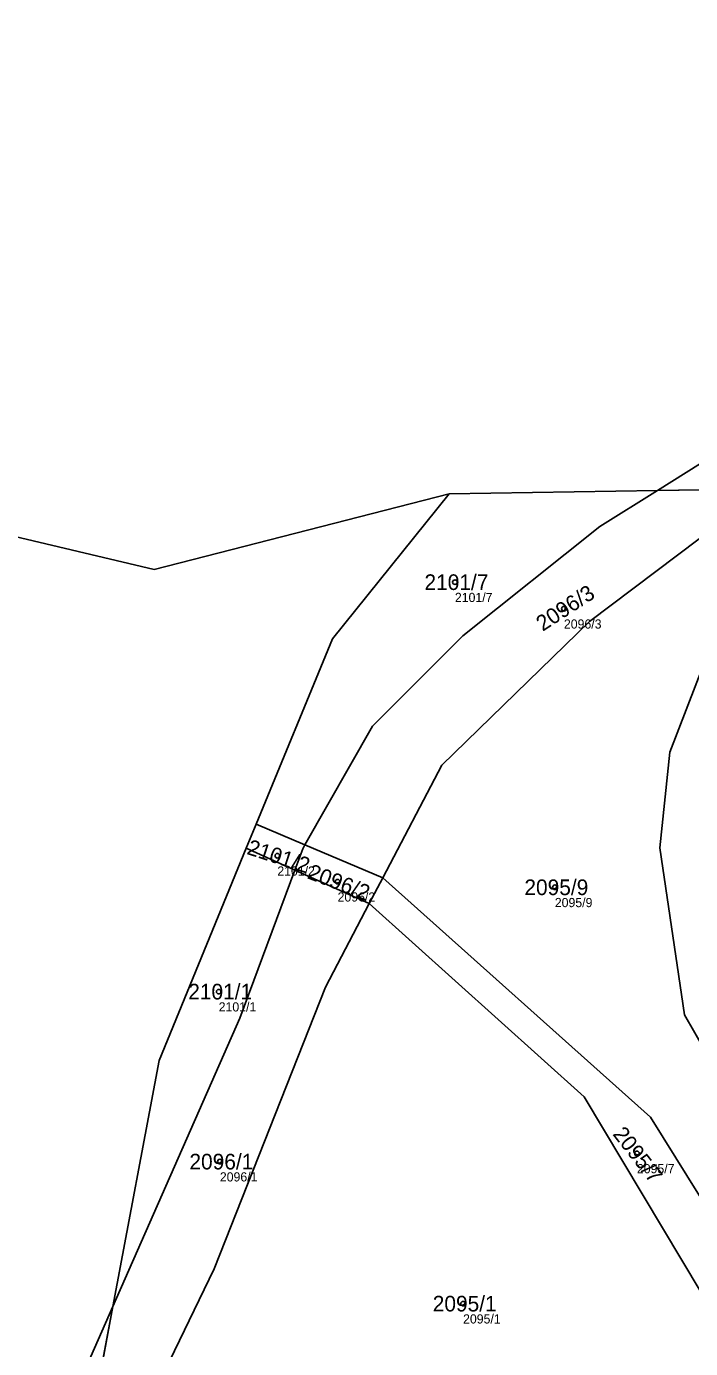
# Model space of a CAD drawing. Extents: x -754731 to -751381, y -1060564 to -1058101.
# Drawn here: x -753936.7 to -753864.4, y -1059095.1 to -1058951.2 of the extents above; entities that cross this region are included whole.
import ezdxf

# ---------------------------------------------------------------- set-up
doc = ezdxf.new("R2010")
doc.units = 0
for name, color, linetype in [('Definiční body', 7, 'Continuous'), ('Hranice parcel', 7, 'Continuous'), ('Parcelní čísla', 7, 'Continuous'), ('Polygon parcely', 7, 'Continuous')]:
    doc.layers.add(name, color=color, linetype=linetype)

msp = doc.modelspace()

# ---------------------------------------------------------------- linework, layer by layer
at = {"layer": 'Definiční body'}
for centre in [(-753890.07, -1059011.7), (-753878.21, -1059014.59), (-753909.39, -1059041.46), (-753902.83, -1059044.28), (-753879.2, -1059044.89), (-753915.77, -1059056.24), (-753870.27, -1059073.84), (-753915.64, -1059074.73), (-753889.18, -1059090.18)]:
    msp.add_circle(centre, 0.25, dxfattribs=at)
at = {"layer": 'Hranice parcel'}
for p, q in [((-753868.02, -1059001.72), (-753890.69, -1059002.1)), ((-753856.28, -1059001.53), (-753868.02, -1059001.72)), ((-753911.69, -1059038.03), (-753912.76, -1059040.63)), ((-753906.38, -1059040.28), (-753911.69, -1059038.03)), ((-753907.47, -1059043.01), (-753912.76, -1059040.63)), ((-753897.92, -1059043.86), (-753906.38, -1059040.28)), ((-753899.38, -1059046.65), (-753907.47, -1059043.01)), ((-753897.92, -1059043.86), (-753899.38, -1059046.65)), ((-753927.28, -1059090.48), (-753933, -1059121.01))]:
    msp.add_line(p, q, dxfattribs=at)
for points in [[(-753849.53, -1058987.18), (-753855.55, -1058993.91), (-753868.02, -1059001.72)], [(-753957.7, -1058997.16), (-753940.11, -1059006.24), (-753922.78, -1059010.31), (-753890.69, -1059002.1)], [(-753890.69, -1059002.1), (-753903.4, -1059017.88), (-753911.69, -1059038.03)], [(-753868.02, -1059001.72), (-753874.3, -1059005.66), (-753889.19, -1059017.52), (-753899.02, -1059027.38), (-753906.38, -1059040.28)], [(-753856.28, -1059001.53), (-753875.43, -1059015.97), (-753891.5, -1059031.6), (-753897.92, -1059043.86)], [(-753856.28, -1059001.53), (-753862.69, -1059015.16), (-753861.18, -1059015.91), (-753866.69, -1059030.19), (-753867.77, -1059040.6), (-753865.1, -1059058.76), (-753859.48, -1059068.54), (-753852.5, -1059077.09), (-753844.43, -1059080.49)], [(-753912.76, -1059040.63), (-753922.26, -1059063.73), (-753927.28, -1059090.48)], [(-753906.38, -1059040.28), (-753906.62, -1059040.71), (-753907.47, -1059043.01)], [(-753927.28, -1059090.48), (-753913.45, -1059059.14), (-753907.47, -1059043.01)], [(-753843.34, -1059110.76), (-753868.79, -1059069.89), (-753897.92, -1059043.86)], [(-753899.38, -1059046.65), (-753904.14, -1059055.74), (-753916.25, -1059086.38), (-753933, -1059121.01)], [(-753848.44, -1059113.77), (-753875.99, -1059067.68), (-753899.38, -1059046.65)], [(-753927.28, -1059090.48), (-753933.27, -1059104.07), (-753942.79, -1059128.79)]]:
    msp.add_lwpolyline(points, dxfattribs=at)
at = {"layer": 'Polygon parcely'}
for points in [[(-753940.11, -1059006.24), (-753922.78, -1059010.31), (-753890.69, -1059002.1), (-753868.02, -1059001.72), (-753855.55, -1058993.91), (-753849.53, -1058987.18), (-753831.7, -1058946.47), (-753823.76, -1058932.01), (-753836.08, -1058925.2), (-753853.13, -1058920.76), (-753890.19, -1058916.75), (-753927.69, -1058914.76), (-753950.37, -1058912.95)], [(-753942.79, -1059128.79), (-753933.27, -1059104.07), (-753927.28, -1059090.48), (-753922.26, -1059063.73), (-753912.76, -1059040.63), (-753911.69, -1059038.03), (-753903.4, -1059017.88), (-753890.69, -1059002.1), (-753922.78, -1059010.31), (-753940.11, -1059006.24)], [(-753861.18, -1059015.91), (-753866.69, -1059030.19), (-753867.77, -1059040.6), (-753865.1, -1059058.76), (-753859.48, -1059068.54)]]:
    msp.add_lwpolyline(points, dxfattribs=at)
for points in [[(-753849.53, -1058987.18), (-753855.55, -1058993.91), (-753868.02, -1059001.72), (-753856.28, -1059001.53)], [(-753911.69, -1059038.03), (-753906.38, -1059040.28), (-753899.02, -1059027.38), (-753889.19, -1059017.52), (-753874.3, -1059005.66), (-753868.02, -1059001.72), (-753890.69, -1059002.1), (-753903.4, -1059017.88)], [(-753899.02, -1059027.38), (-753906.38, -1059040.28), (-753897.92, -1059043.86), (-753891.5, -1059031.6), (-753875.43, -1059015.97), (-753856.28, -1059001.53), (-753868.02, -1059001.72), (-753874.3, -1059005.66), (-753889.19, -1059017.52)], [(-753897.92, -1059043.86), (-753868.79, -1059069.89), (-753843.34, -1059110.76), (-753840.36, -1059109), (-753840.6, -1059107.13), (-753843.49, -1059106.13), (-753841.44, -1059100.55), (-753842.09, -1059095.49), (-753844.43, -1059080.49), (-753852.5, -1059077.09), (-753859.48, -1059068.54), (-753865.1, -1059058.76), (-753867.77, -1059040.6), (-753866.69, -1059030.19), (-753861.18, -1059015.91), (-753862.69, -1059015.16), (-753856.28, -1059001.53), (-753875.43, -1059015.97), (-753891.5, -1059031.6)], [(-753912.76, -1059040.63), (-753907.47, -1059043.01), (-753906.62, -1059040.71), (-753906.38, -1059040.28), (-753911.69, -1059038.03)], [(-753927.28, -1059090.48), (-753913.45, -1059059.14), (-753907.47, -1059043.01), (-753912.76, -1059040.63), (-753922.26, -1059063.73)], [(-753907.47, -1059043.01), (-753899.38, -1059046.65), (-753897.92, -1059043.86), (-753906.38, -1059040.28), (-753906.62, -1059040.71)], [(-753899.38, -1059046.65), (-753907.47, -1059043.01), (-753913.45, -1059059.14), (-753927.28, -1059090.48), (-753933, -1059121.01), (-753916.25, -1059086.38), (-753904.14, -1059055.74)], [(-753899.38, -1059046.65), (-753875.99, -1059067.68), (-753848.44, -1059113.77), (-753843.34, -1059110.76), (-753868.79, -1059069.89), (-753897.92, -1059043.86)], [(-753939.23, -1059154.21), (-753954.18, -1059169.08), (-753946.14, -1059166.88), (-753906.7, -1059148.14), (-753848.44, -1059113.77), (-753875.99, -1059067.68), (-753899.38, -1059046.65), (-753904.14, -1059055.74), (-753916.25, -1059086.38), (-753933, -1059121.01)], [(-753944.3, -1059132.59), (-753947.72, -1059142.08), (-753949.46, -1059144.98), (-753962.12, -1059166), (-753954.18, -1059169.08), (-753943.3, -1059142.29), (-753933, -1059121.01), (-753927.28, -1059090.48), (-753933.27, -1059104.07), (-753942.79, -1059128.79)]]:
    msp.add_lwpolyline(points, close=True, dxfattribs=at)

# ---------------------------------------------------------------- texts
at = {"layer": 'Definiční body'}
for s, p in [('2101/7', (-753890.07, -1059013.86)), ('2096/3', (-753878.21, -1059016.75)), ('2101/2', (-753909.39, -1059043.62)), ('2096/2', (-753902.83, -1059046.44)), ('2095/9', (-753879.2, -1059047.05)), ('2101/1', (-753915.77, -1059058.4)), ('2095/7', (-753870.27, -1059076)), ('2096/1', (-753915.64, -1059076.89)), ('2095/1', (-753889.18, -1059092.34))]:
    msp.add_text(s, height=1, dxfattribs=at).set_placement(p)
at = {"layer": 'Parcelní čísla'}
for s, p in [('2101/7', (-753893.38, -1059012.55)), ('2095/9', (-753882.51, -1059045.74)), ('2101/1', (-753919.08, -1059057.09)), ('2096/1', (-753918.95, -1059075.58)), ('2095/1', (-753892.48, -1059091.03))]:
    msp.add_text(s, height=1.7, dxfattribs=at).set_placement(p)
for s, rotation, p in [('2096/3', 33, (-753880.52, -1059017.1)), ('2101/2', 342, (-753912.8, -1059041.25)), ('2096/2', 339, (-753906.22, -1059043.89)), ('2095/7', 308, (-753872.97, -1059071.76))]:
    msp.add_text(s, height=1.7, rotation=rotation, dxfattribs=at).set_placement(p)

doc.saveas('drawing.dxf')
